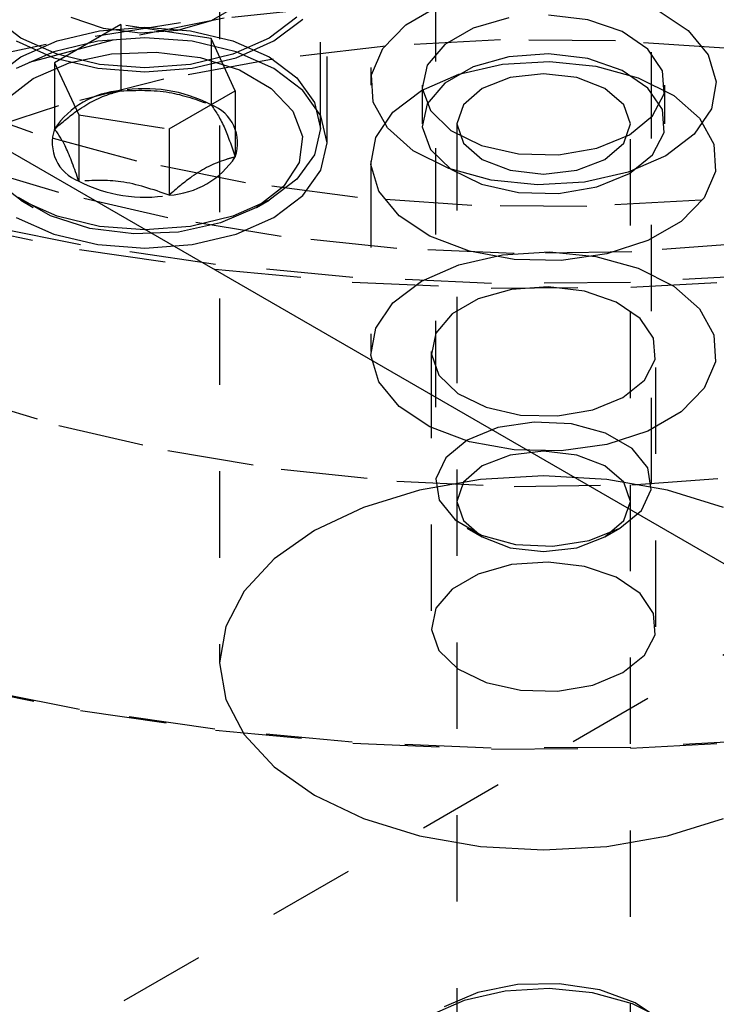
# Model space of a CAD drawing. Header units: inches. Extents: x 1907 to 2452, y -210 to -54.
# Tile 319 of 656: x 1991.881 to 1992.687, y -192.896 to -191.757. Entities that reach past the tile are written whole.
import ezdxf

# ---------------------------------------------------------------- set-up
doc = ezdxf.new("R2010")
doc.units = ezdxf.units.IN
doc.header["$LTSCALE"] = 0.5
doc.header["$MEASUREMENT"] = 0
doc.linetypes.add('HIDDEN', pattern=[0.225, 0.15, -0.075])
doc.layers.add('SID-M-H', color=4, linetype='HIDDEN')
doc.layers.add('SID-M-S', color=105, linetype='Continuous')

msp = doc.modelspace()

# ---------------------------------------------------------------- linework, layer by layer
at = {"layer": 'SID-M-H'}
for p, q in [((1992.11245, -190.87918), (1992.11245, -192.5009)), ((1992.36245, -191.50509), (1992.36245, -192.29402)), ((1992.61245, -192.29402), (1992.61245, -191.50509)), ((1992.28745, -191.6118), (1992.28745, -191.83227)), ((1992.22921, -191.88254), (1992.22921, -191.69507)), ((1992.23702, -191.89921), (1992.23702, -191.69507)), ((1992.10326, -191.75747), (1992.13418, -191.73962)), ((1992.32809, -191.7625), (1992.3666, -191.74027)), ((1991.88246, -191.77799), (1991.85018, -191.7537)), ((1991.94025, -191.75358), (1991.97781, -191.7665)), ((1992.22606, -191.74343), (1992.06741, -191.76037)), ((1992.202, -191.7537), (1992.16972, -191.77799)), ((1992.53852, -191.75671), (1992.49326, -191.75123)), ((1992.61889, -191.74525), (1992.65469, -191.76895)), ((1992.06741, -191.76037), (1991.91188, -191.78512)), ((1991.99807, -191.76229), (1991.92152, -191.80648)), ((1991.97351, -191.76928), (1992.02609, -191.76528)), ((1992.11772, -191.75496), (1991.98889, -191.78038)), ((1991.99807, -191.76229), (1991.99807, -191.83884)), ((1992.10263, -191.77847), (1991.99807, -191.76229)), ((1992.02609, -191.76528), (1992.07866, -191.76928)), ((1992.06398, -191.76855), (1992.10326, -191.75747)), ((1992.17524, -191.78118), (1992.20876, -191.75596)), ((1992.30139, -191.78991), (1992.32809, -191.7625)), ((1992.44736, -191.75453), (1992.40581, -191.76626)), ((1992.57825, -191.77038), (1992.53852, -191.75671)), ((1991.92452, -191.78099), (1991.97351, -191.76928)), ((1991.97781, -191.7665), (1992.0206, -191.77168)), ((1992.0206, -191.77168), (1992.06398, -191.76855)), ((1992.07866, -191.76928), (1992.12765, -191.78099)), ((1992.40581, -191.76626), (1992.3731, -191.78514)), ((1992.60815, -191.79075), (1992.57825, -191.77038)), ((1992.65469, -191.76895), (1992.67808, -191.79734)), ((1991.91188, -191.78512), (1991.76061, -191.81749)), ((1991.98889, -191.78038), (1991.86518, -191.8132)), ((1991.87693, -191.78118), (1991.92062, -191.80053)), ((1991.92452, -191.79662), (1991.88246, -191.77799)), ((1991.88246, -191.79963), (1991.92452, -191.78099)), ((1991.97149, -191.78158), (1991.92062, -191.79375)), ((1992.02609, -191.77743), (1991.97149, -191.78158)), ((1992.08068, -191.78158), (1992.02609, -191.77743)), ((1992.13156, -191.79375), (1992.08068, -191.78158)), ((1992.10263, -191.77847), (1992.10263, -191.85502)), ((1992.13065, -191.83883), (1992.10263, -191.77847)), ((1992.16972, -191.77799), (1992.12765, -191.79662)), ((1992.12765, -191.78099), (1992.16972, -191.79963)), ((1992.13156, -191.80053), (1992.17524, -191.78118)), ((1992.30506, -191.78702), (1992.17465, -191.80225)), ((1992.43754, -191.77987), (1992.30506, -191.78702)), ((1992.3731, -191.78514), (1992.35279, -191.80913)), ((1992.57059, -191.78089), (1992.43754, -191.77987)), ((1992.70269, -191.79007), (1992.57059, -191.78089)), ((1991.85018, -191.82391), (1991.88246, -191.79963)), ((1991.92062, -191.79375), (1991.87693, -191.8131)), ((1991.97351, -191.80834), (1991.92452, -191.79662)), ((1991.93852, -191.80663), (1991.98725, -191.79614)), ((1991.98725, -191.79614), (1992.03912, -191.79399)), ((1992.03912, -191.79399), (1992.08994, -191.80038)), ((1992.12765, -191.79662), (1992.07866, -191.80834)), ((1992.17524, -191.8131), (1992.13156, -191.79375)), ((1992.16972, -191.79963), (1992.202, -191.82391)), ((1992.2885, -191.82046), (1992.30139, -191.78991)), ((1992.44736, -191.79944), (1992.40581, -191.81117)), ((1992.49326, -191.79614), (1992.44736, -191.79944)), ((1992.53852, -191.80162), (1992.49326, -191.79614)), ((1992.62496, -191.81562), (1992.60815, -191.79075)), ((1992.67808, -191.79734), (1992.68733, -191.82833)), ((1991.89689, -191.82462), (1991.93852, -191.80663)), ((1991.92062, -191.80053), (1991.97149, -191.81269)), ((1991.92152, -191.80648), (1991.94954, -191.86684)), ((1991.92152, -191.80648), (1991.92152, -191.88303)), ((1992.02609, -191.81233), (1991.97351, -191.80834)), ((1992.07866, -191.80834), (1992.02609, -191.81233)), ((1992.17465, -191.80225), (1992.04779, -191.8254)), ((1992.08068, -191.81269), (1992.13156, -191.80053)), ((1992.08994, -191.80038), (1992.13558, -191.81476)), ((1992.35279, -191.80913), (1992.34707, -191.83562)), ((1992.38943, -191.81959), (1992.4401, -191.80805)), ((1992.4401, -191.80805), (1992.49428, -191.80484)), ((1992.49428, -191.80484), (1992.54795, -191.81018)), ((1992.57825, -191.81529), (1992.53852, -191.80162)), ((1992.54795, -191.81018), (1992.59714, -191.82369)), ((1991.97149, -191.81269), (1992.02609, -191.81684)), ((1992.02609, -191.81684), (1992.08068, -191.81269)), ((1992.13558, -191.81476), (1992.17236, -191.83599)), ((1992.20876, -191.83832), (1992.17524, -191.8131)), ((1992.29036, -191.85189), (1992.2885, -191.82046)), ((1992.34603, -191.83859), (1992.38943, -191.81959)), ((1992.40581, -191.81117), (1992.3731, -191.83005)), ((1992.48745, -191.81916), (1992.44899, -191.82358)), ((1992.52591, -191.82358), (1992.48745, -191.81916)), ((1992.60815, -191.83566), (1992.57825, -191.81529)), ((1992.62687, -191.8423), (1992.62496, -191.81562)), ((1991.86572, -191.84865), (1991.89689, -191.82462)), ((1992.04779, -191.8254), (1991.9259, -191.85621)), ((1992.202, -191.82391), (1992.22229, -191.85219)), ((1992.34695, -191.83227), (1992.34695, -191.87718)), ((1992.3731, -191.83005), (1992.35279, -191.85403)), ((1992.44899, -191.82358), (1992.41638, -191.83615)), ((1992.55851, -191.83615), (1992.52591, -191.82358)), ((1992.59714, -191.82369), (1992.63819, -191.84435)), ((1992.62795, -191.87718), (1992.62795, -191.83227)), ((1992.68733, -191.82833), (1992.68176, -191.8596)), ((1992.0541, -191.88302), (1992.13065, -191.83883)), ((1992.13065, -191.83883), (1992.13065, -191.91538)), ((1992.17236, -191.83599), (1992.19728, -191.86234)), ((1992.22984, -191.86769), (1992.20876, -191.83832)), ((1992.31312, -191.86364), (1992.34603, -191.83859)), ((1992.34707, -191.83562), (1992.35656, -191.86175)), ((1992.41638, -191.83615), (1992.3946, -191.85498)), ((1992.5803, -191.85498), (1992.55851, -191.83615)), ((1992.62496, -191.86053), (1992.60815, -191.83566)), ((1992.61367, -191.86789), (1992.62687, -191.8423)), ((1992.63819, -191.84435), (1992.66806, -191.87064)), ((1991.89637, -191.88743), (1991.78264, -191.84756)), ((1991.9259, -191.85621), (1991.81038, -191.89432)), ((1992.22229, -191.85219), (1992.22921, -191.88254)), ((1992.30683, -191.88186), (1992.29036, -191.85189)), ((1992.35279, -191.85403), (1992.34707, -191.88053)), ((1992.3946, -191.85498), (1992.38695, -191.87718)), ((1992.58795, -191.87718), (1992.5803, -191.85498)), ((1991.94954, -191.86684), (1992.0541, -191.88302)), ((1991.94954, -191.86684), (1991.94954, -191.94339)), ((1992.19728, -191.86234), (1992.20834, -191.89168)), ((1992.23702, -191.89921), (1992.22984, -191.86769)), ((1992.29314, -191.89289), (1992.31312, -191.86364)), ((1992.35656, -191.86175), (1992.38024, -191.88469)), ((1992.5868, -191.88962), (1992.61367, -191.86789)), ((1992.62687, -191.88721), (1992.62496, -191.86053)), ((1992.68176, -191.8596), (1992.66178, -191.88886)), ((1992.38695, -191.87718), (1992.38695, -195.79472)), ((1992.38695, -191.87718), (1992.3946, -191.89938)), ((1992.5803, -191.89938), (1992.58795, -191.87718)), ((1992.58795, -195.79472), (1992.58795, -191.87718)), ((1992.66806, -191.87064), (1992.68454, -191.90061)), ((1992.01679, -191.9201), (1991.89637, -191.88743)), ((1992.0541, -191.88302), (1992.0541, -191.95957)), ((1992.22921, -191.88254), (1992.22229, -191.91289)), ((1992.33671, -191.90815), (1992.30683, -191.88186)), ((1992.34707, -191.88053), (1992.35656, -191.90666)), ((1992.38024, -191.88469), (1992.41553, -191.90195)), ((1992.54916, -191.90514), (1992.5868, -191.88962)), ((1992.61367, -191.9128), (1992.62687, -191.88721)), ((1992.66178, -191.88886), (1992.62887, -191.91391)), ((1992.20834, -191.89168), (1992.20463, -191.92163)), ((1992.22984, -191.93072), (1992.23702, -191.89921)), ((1992.28757, -191.92417), (1992.29314, -191.89289)), ((1992.3946, -191.89938), (1992.41638, -191.9182)), ((1992.41553, -191.90195), (1992.45862, -191.91165)), ((1992.55851, -191.9182), (1992.5803, -191.89938)), ((1992.68454, -191.90061), (1992.6864, -191.93204)), ((1992.22229, -191.91289), (1992.202, -191.94117)), ((1992.37776, -191.92881), (1992.33671, -191.90815)), ((1992.35656, -191.90666), (1992.38024, -191.9296)), ((1992.45862, -191.91165), (1992.50483, -191.91275)), ((1992.50483, -191.91275), (1992.54916, -191.90514)), ((1992.5868, -191.93453), (1992.61367, -191.9128)), ((1991.92632, -191.95661), (1991.80564, -191.92022)), ((1992.14255, -191.94519), (1992.01679, -191.9201)), ((1992.20463, -191.92163), (1992.18645, -191.94976)), ((1992.28745, -191.92023), (1992.28745, -192.1407)), ((1992.29682, -191.95516), (1992.28757, -191.92417)), ((1992.41638, -191.9182), (1992.44899, -191.93078)), ((1992.52591, -191.93078), (1992.55851, -191.9182)), ((1992.62887, -191.91391), (1992.58547, -191.93291)), ((1992.20876, -191.96009), (1992.22984, -191.93072)), ((1992.42695, -191.94232), (1992.37776, -191.92881)), ((1992.38024, -191.9296), (1992.41553, -191.94686)), ((1992.44899, -191.93078), (1992.48745, -191.9352)), ((1992.48745, -191.9352), (1992.52591, -191.93078)), ((1992.58547, -191.93291), (1992.5348, -191.94444)), ((1992.54916, -191.95005), (1992.5868, -191.93453)), ((1992.6864, -191.93204), (1992.6735, -191.96259)), ((1991.88246, -191.96546), (1991.85018, -191.94117)), ((1992.27221, -191.96243), (1992.14255, -191.94519)), ((1992.202, -191.94117), (1992.16972, -191.96546)), ((1992.41553, -191.94686), (1992.45862, -191.95656)), ((1992.48062, -191.94766), (1992.42695, -191.94232)), ((1992.5348, -191.94444), (1992.48062, -191.94766)), ((1992.05275, -191.98577), (1991.92632, -191.95661)), ((1992.18645, -191.94976), (1992.15529, -191.97379)), ((1992.32021, -191.98355), (1992.29682, -191.95516)), ((1992.45862, -191.95656), (1992.50483, -191.95766)), ((1992.50483, -191.95766), (1992.54916, -191.95005)), ((1992.80025, -191.95025), (1992.66983, -191.96548)), ((1991.91659, -191.98365), (1991.87981, -191.96242)), ((1991.88243, -191.96544), (1991.89687, -191.97378)), ((1991.92452, -191.98409), (1991.88246, -191.96546)), ((1992.16972, -191.96546), (1992.12765, -191.98409)), ((1992.15531, -191.97378), (1992.16974, -191.96544)), ((1992.17524, -191.98531), (1992.20876, -191.96009)), ((1992.40431, -191.97161), (1992.27221, -191.96243)), ((1992.66983, -191.96548), (1992.53736, -191.97263)), ((1992.6735, -191.96259), (1992.64681, -191.98999)), ((1992.15529, -191.97379), (1992.11365, -191.99178)), ((1992.53736, -191.97263), (1992.40431, -191.97161)), ((1991.79797, -191.9919), (1991.95041, -192.02239)), ((1991.95153, -192.01704), (1991.7994, -191.98661)), ((1991.87693, -191.98531), (1991.92062, -192.00466)), ((1991.96223, -191.99804), (1991.91659, -191.98365)), ((1991.97351, -191.99581), (1991.92452, -191.98409)), ((1992.18364, -192.00739), (1992.05275, -191.98577)), ((1992.11365, -191.99178), (1992.06493, -192.00228)), ((1992.12765, -191.98409), (1992.07866, -191.99581)), ((1992.13156, -192.00466), (1992.17524, -191.98531)), ((1992.35601, -192.00725), (1992.32021, -191.98355)), ((1992.64681, -191.98999), (1992.6083, -192.01223)), ((1991.92062, -192.00466), (1991.97149, -192.01683)), ((1992.01305, -192.00442), (1991.96223, -191.99804)), ((1992.02609, -191.9998), (1991.97351, -191.99581)), ((1992.06493, -192.00228), (1992.01305, -192.00442)), ((1992.07866, -191.99581), (1992.02609, -191.9998)), ((1992.08068, -192.01683), (1992.13156, -192.00466)), ((1992.31765, -192.02125), (1992.18364, -192.00739)), ((1992.40155, -192.0245), (1992.35601, -192.00725)), ((1992.6083, -192.01223), (1992.56082, -192.02764)), ((1992.72456, -192.0153), (1992.5895, -192.02523)), ((1991.95041, -192.02239), (1992.10683, -192.0452)), ((1992.10762, -192.03981), (1991.95153, -192.01704)), ((1991.97149, -192.01683), (1992.02609, -192.02098)), ((1992.02609, -192.02098), (1992.08068, -192.01683)), ((1992.4534, -192.02722), (1992.31765, -192.02125)), ((1992.45347, -192.03401), (1992.40155, -192.0245)), ((1992.4401, -192.02852), (1992.49428, -192.0253)), ((1992.5895, -192.02523), (1992.4534, -192.02722)), ((1992.49428, -192.0253), (1992.54795, -192.03065)), ((1992.38943, -192.04006), (1992.4401, -192.02852)), ((1992.5079, -192.03508), (1992.45347, -192.03401)), ((1992.56082, -192.02764), (1992.5079, -192.03508)), ((1992.54795, -192.03065), (1992.59714, -192.04415)), ((1992.10683, -192.0452), (1992.26606, -192.06017)), ((1992.26653, -192.05474), (1992.10762, -192.03981)), ((1992.34603, -192.05905), (1992.38943, -192.04006)), ((1992.59714, -192.04415), (1992.63819, -192.06482)), ((1992.26606, -192.06017), (1992.42694, -192.06718)), ((1992.42707, -192.06173), (1992.26653, -192.05474)), ((1992.31312, -192.08411), (1992.34603, -192.05905)), ((1992.58805, -192.06073), (1992.42707, -192.06173)), ((1992.7483, -192.05175), (1992.58805, -192.06073)), ((1992.58827, -192.06617), (1992.74884, -192.05717)), ((1992.45036, -192.06877), (1992.41191, -192.07962)), ((1992.42694, -192.06718), (1992.58827, -192.06617)), ((1992.49282, -192.06571), (1992.45036, -192.06877)), ((1992.53471, -192.07078), (1992.49282, -192.06571)), ((1992.57147, -192.08343), (1992.53471, -192.07078)), ((1992.63819, -192.06482), (1992.66806, -192.09111)), ((1992.29314, -192.11336), (1992.31312, -192.08411)), ((1992.41191, -192.07962), (1992.38165, -192.09709)), ((1992.59913, -192.10228), (1992.57147, -192.08343)), ((1992.66806, -192.09111), (1992.68454, -192.12108)), ((1992.38165, -192.09709), (1992.36285, -192.11928)), ((1992.61468, -192.12529), (1992.59913, -192.10228)), ((1992.28757, -192.14464), (1992.29314, -192.11336)), ((1992.36285, -192.11928), (1992.35756, -192.1438)), ((1992.61645, -192.14998), (1992.61468, -192.12529)), ((1992.68454, -192.12108), (1992.6864, -192.1525)), ((1992.35745, -192.1407), (1992.35745, -192.45915)), ((1992.61745, -192.45915), (1992.61745, -192.1407)), ((1992.29682, -192.17562), (1992.28757, -192.14464)), ((1992.35756, -192.1438), (1992.36634, -192.16798)), ((1992.60424, -192.17366), (1992.61645, -192.14998)), ((1992.6864, -192.1525), (1992.6735, -192.18305)), ((1992.32021, -192.20402), (1992.29682, -192.17562)), ((1992.36634, -192.16798), (1992.38825, -192.1892)), ((1992.57937, -192.19376), (1992.60424, -192.17366)), ((1992.6735, -192.18305), (1992.64681, -192.21046)), ((1991.80564, -192.18968), (1991.92632, -192.22607)), ((1992.38825, -192.1892), (1992.4209, -192.20516)), ((1992.54454, -192.20812), (1992.57937, -192.19376)), ((1992.35601, -192.22772), (1992.32021, -192.20402)), ((1992.4209, -192.20516), (1992.46077, -192.21415)), ((1992.50353, -192.21517), (1992.54454, -192.20812)), ((1992.46077, -192.21415), (1992.50353, -192.21517)), ((1992.64681, -192.21046), (1992.6083, -192.23269)), ((1991.92632, -192.22607), (1992.05275, -192.25522)), ((1992.40155, -192.24496), (1992.35601, -192.22772)), ((1992.43462, -192.22862), (1992.39906, -192.243)), ((1992.47655, -192.22214), (1992.43462, -192.22862)), ((1992.5198, -192.22432), (1992.47655, -192.22214)), ((1992.55915, -192.23491), (1992.5198, -192.22432)), ((1992.6083, -192.23269), (1992.56082, -192.2481)), ((1992.39906, -192.243), (1992.37416, -192.26353)), ((1992.58984, -192.25263), (1992.55915, -192.23491)), ((1992.05275, -192.25522), (1992.18364, -192.27685)), ((1992.45347, -192.25447), (1992.40155, -192.24496)), ((1992.5079, -192.25555), (1992.45347, -192.25447)), ((1992.56082, -192.2481), (1992.5079, -192.25555)), ((1992.60819, -192.27535), (1992.58984, -192.25263)), ((1992.37416, -192.26353), (1992.36292, -192.28773)), ((1992.44899, -192.26043), (1992.41638, -192.273)), ((1992.48745, -192.25601), (1992.44899, -192.26043)), ((1992.52591, -192.26043), (1992.48745, -192.25601)), ((1992.55851, -192.273), (1992.52591, -192.26043)), ((1992.18364, -192.27685), (1992.31765, -192.29071)), ((1992.41638, -192.273), (1992.3946, -192.29183)), ((1992.5803, -192.29183), (1992.55851, -192.273)), ((1992.61197, -192.30031), (1992.60819, -192.27535)), ((1992.41429, -192.28858), (1992.34394, -192.3009)), ((1992.36292, -192.28773), (1992.36671, -192.3127)), ((1992.48745, -192.28442), (1992.41429, -192.28858)), ((1992.56061, -192.28858), (1992.48745, -192.28442)), ((1992.63096, -192.3009), (1992.56061, -192.28858)), ((1992.5895, -192.29469), (1992.72456, -192.28476)), ((1992.34394, -192.3009), (1992.27911, -192.3209)), ((1992.31765, -192.29071), (1992.4534, -192.29668)), ((1992.3946, -192.29183), (1992.38695, -192.31403)), ((1992.4534, -192.29668), (1992.5895, -192.29469)), ((1992.58795, -192.31403), (1992.5803, -192.29183)), ((1992.60074, -192.32452), (1992.61197, -192.30031)), ((1992.69579, -192.3209), (1992.63096, -192.3009)), ((1992.27911, -192.3209), (1992.22228, -192.34783)), ((1992.36671, -192.3127), (1992.38506, -192.33541)), ((1992.38695, -192.31403), (1992.3946, -192.33623)), ((1992.5803, -192.33623), (1992.58795, -192.31403)), ((1992.57584, -192.34505), (1992.60074, -192.32452)), ((1992.38506, -192.33541), (1992.41575, -192.35313)), ((1992.3946, -192.33623), (1992.41638, -192.35505)), ((1992.39905, -192.34504), (1992.41637, -192.35505)), ((1992.54028, -192.35942), (1992.57584, -192.34505)), ((1992.55851, -192.35505), (1992.5803, -192.33623)), ((1992.55852, -192.35505), (1992.57585, -192.34504)), ((1992.22228, -192.34783), (1992.17565, -192.38063)), ((1992.41575, -192.35313), (1992.4551, -192.36372)), ((1992.41638, -192.35505), (1992.44899, -192.36763)), ((1992.52591, -192.36763), (1992.55851, -192.35505)), ((1992.44899, -192.36763), (1992.48745, -192.37204)), ((1992.4551, -192.36372), (1992.49834, -192.36591)), ((1992.48745, -192.37204), (1992.52591, -192.36763)), ((1992.49834, -192.36591), (1992.54028, -192.35942)), ((1992.17565, -192.38063), (1992.14099, -192.41806)), ((1992.45036, -192.38722), (1992.41191, -192.39807)), ((1992.49282, -192.38416), (1992.45036, -192.38722)), ((1992.53471, -192.38923), (1992.49282, -192.38416)), ((1992.57147, -192.40188), (1992.53471, -192.38923)), ((1985.59316, -196.59149), (1992.85453, -192.39959)), ((1992.41191, -192.39807), (1992.38165, -192.41554)), ((1992.59913, -192.42073), (1992.57147, -192.40188)), ((1992.14099, -192.41806), (1992.11965, -192.45867)), ((1992.38165, -192.41554), (1992.36285, -192.43773)), ((1992.61468, -192.44375), (1992.59913, -192.42073)), ((1992.36285, -192.43773), (1992.35756, -192.46225)), ((1992.61645, -192.46843), (1992.61468, -192.44375)), ((1992.11965, -192.45867), (1992.11245, -192.5009)), ((1992.35756, -192.46225), (1992.36634, -192.48643)), ((1992.60424, -192.49211), (1992.61645, -192.46843)), ((1992.36634, -192.48643), (1992.38825, -192.50765)), ((1992.57937, -192.51221), (1992.60424, -192.49211)), ((1992.11245, -192.5009), (1992.11965, -192.54314)), ((1992.38825, -192.50765), (1992.4209, -192.52362)), ((1992.54454, -192.52657), (1992.57937, -192.51221)), ((1991.95041, -192.55493), (1991.79797, -192.52444)), ((1991.7994, -192.52553), (1991.95153, -192.55596)), ((1992.4209, -192.52362), (1992.46077, -192.5326)), ((1992.50353, -192.53362), (1992.54454, -192.52657)), ((1992.46077, -192.5326), (1992.50353, -192.53362)), ((1992.11965, -192.54314), (1992.14099, -192.58375)), ((1992.10683, -192.57774), (1991.95041, -192.55493)), ((1991.95153, -192.55596), (1992.10762, -192.57872)), ((1992.26606, -192.59271), (1992.10683, -192.57774)), ((1992.10762, -192.57872), (1992.26653, -192.59366)), ((1992.14099, -192.58375), (1992.17565, -192.62117)), ((1992.42694, -192.59971), (1992.26606, -192.59271)), ((1992.26653, -192.59366), (1992.42707, -192.60065)), ((1992.58805, -192.59965), (1992.7483, -192.59066)), ((1992.74884, -192.58971), (1992.58827, -192.59871)), ((1992.58827, -192.59871), (1992.42694, -192.59971)), ((1992.42707, -192.60065), (1992.58805, -192.59965)), ((1992.17565, -192.62117), (1992.22228, -192.65398)), ((1992.22228, -192.65398), (1992.27911, -192.6809)), ((1992.27911, -192.6809), (1992.34394, -192.70091)), ((1992.63096, -192.70091), (1992.69579, -192.6809)), ((1992.34394, -192.70091), (1992.41429, -192.71323)), ((1992.56061, -192.71323), (1992.63096, -192.70091)), ((1992.41429, -192.71323), (1992.48745, -192.71739)), ((1992.48745, -192.71739), (1992.56061, -192.71323)), ((1992.44306, -192.88065), (1992.39555, -192.89147)), ((1992.45724, -192.87323), (1992.41152, -192.88246)), ((1992.49385, -192.87764), (1992.44306, -192.88065)), ((1992.50564, -192.87218), (1992.45724, -192.87323)), ((1992.54417, -192.88265), (1992.49385, -192.87764)), ((1992.55243, -192.87942), (1992.50564, -192.87218)), ((1992.59345, -192.8943), (1992.55243, -192.87942)), ((1992.39555, -192.89147), (1992.35487, -192.90928)), ((1992.41152, -192.88246), (1992.37254, -192.89907)), ((1992.59028, -192.89531), (1992.54417, -192.88265)), ((1992.62877, -192.91468), (1992.59028, -192.89531)), ((1992.62504, -192.91549), (1992.59345, -192.8943))]:
    msp.add_line(p, q, dxfattribs=at)
for centre, radius, start, end in [((1992.31709, -194.05735), 2.35391, 97.41196, 121.32847), ((1992.33958, -194.13483), 2.43668, 97.92409, 118.90939), ((1992.36394, -194.2065), 2.50572, 97.99927, 118.60233), ((1992.00399, -191.93749), 0.09882, 93.4335, 146.56112), ((1992.02627, -192.0026), 0.16617, 62.64283, 99.7711), ((1992.08578, -191.89952), 0.04759, 340.539, 69.25792), ((1991.9664, -191.89889), 0.04759, 160.539, 249.25792), ((1992.04819, -191.86092), 0.09882, 273.4335, 326.56112), ((1992.0259, -191.79581), 0.16617, 242.64283, 279.7711)]:
    msp.add_arc(centre, radius, start, end, dxfattribs=at)
for points, knots in [([(1991.92152, -191.88303), (1991.93027, -191.87548), (1991.9516, -191.85708), (1991.97801, -191.84417), (1991.99427, -191.83985), (1991.99807, -191.83884)], [0, 0, 0, 0, 0.3476243, 0.8477692, 1, 1, 1, 1]), ([(1991.99807, -191.83884), (1992.01675, -191.83816), (1992.05169, -191.83689), (1992.08646, -191.84926), (1992.10263, -191.85502)], [0, 0, 0, 0, 0.5346828, 1, 1, 1, 1]), ([(1992.10263, -191.85502), (1992.10764, -191.86223), (1992.117, -191.87573), (1992.12632, -191.90279), (1992.13065, -191.91538)], [0, 0, 0, 0, 0.5346828, 1, 1, 1, 1]), ([(1991.94954, -191.94339), (1991.94453, -191.92904), (1991.93517, -191.9022), (1991.92586, -191.88912), (1991.92152, -191.88303)], [0, 0, 0, 0, 0.5346828, 1, 1, 1, 1]), ([(1992.13065, -191.91538), (1992.12686, -191.91639), (1992.11059, -191.92071), (1992.08418, -191.93362), (1992.06285, -191.95202), (1992.0541, -191.95957)], [0, 0, 0, 0, 0.1522308, 0.6523757, 1, 1, 1, 1]), ([(1992.0541, -191.95957), (1992.03542, -191.95311), (1992.00048, -191.94103), (1991.96572, -191.94264), (1991.94954, -191.94339)], [0, 0, 0, 0, 0.5346828, 1, 1, 1, 1])]:
    msp.add_open_spline(points, degree=3, knots=knots, dxfattribs=at)
at = {"layer": 'SID-M-S'}
msp.add_line((1978.69887, -184.30545), (2002.03339, -197.77618), dxfattribs=at)

doc.saveas('drawing.dxf')
